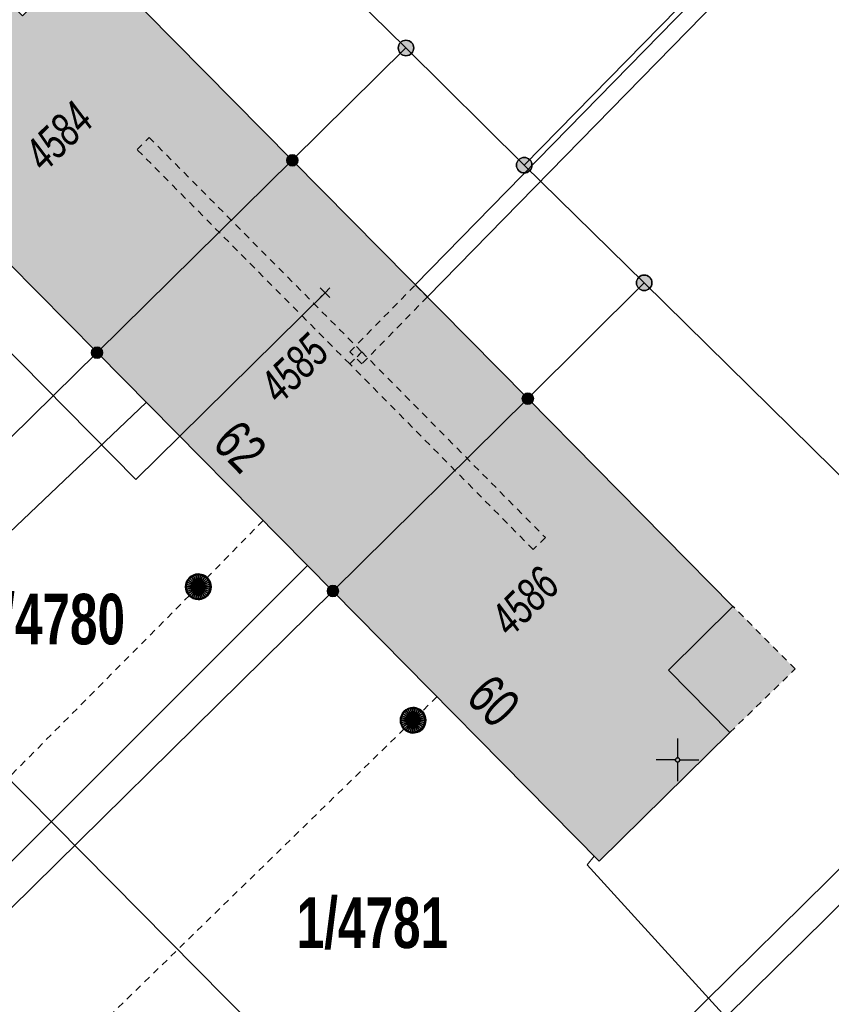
# Model space of a CAD drawing. Header units: metres. Extents: x 2695560 to 2696939, y 1260491 to 1262050.
# Tile 399 of 656: x 2695932 to 2695955, y 1261068 to 1261097. Entities that reach past the tile are written whole.
import ezdxf

# ---------------------------------------------------------------- set-up
doc = ezdxf.new("R2010")
doc.units = ezdxf.units.M
doc.linetypes.add('AUSGEZOGEN', pattern=[0])
doc.linetypes.add('VERDECKT2_S2', pattern=[0.36, 0.2, -0.16])
for name, color, linetype in [('XR$1$AV_Flächen (EO)', 7, 'AUSGEZOGEN'), ('XR$1$AV_Gebäudeflächen (BB)', 7, 'AUSGEZOGEN'), ('XR$1$AV_Gebäudeflächen (EO)', 7, 'AUSGEZOGEN'), ('XR$1$AV_Grenzpunkte', 7, 'AUSGEZOGEN'), ('XR$1$AV_Grundstück-Nr.', 7, 'AUSGEZOGEN'), ('XR$1$AV_Haus-Nr.', 7, 'AUSGEZOGEN'), ('XR$1$AV_Koordinatennetzpunkte', 7, 'AUSGEZOGEN'), ('XR$1$AV_Linien (BB)', 7, 'AUSGEZOGEN'), ('XR$1$AV_Versicherung-Nr.', 7, 'AUSGEZOGEN'), ('XR$1$AW_LK_Schachtdeckel', 24, 'AUSGEZOGEN'), ('XR$1$Liegenschaftsgrenzen', 7, 'AUSGEZOGEN'), ('XR$1$PFAV', 255, 'AUSGEZOGEN'), ('XR$1$PFAW', 255, 'AUSGEZOGEN'), ('XR$1$RP_Abstandslinie', 7, 'AUSGEZOGEN')]:
    doc.layers.add(name, color=color, linetype=linetype)
for name, color, linetype, lineweight in [('XR$2$ABW-Linie-R-ungenau', 4, 'VERDECKT2_S2', 18), ('XR$2$ABW-Punkt', 6, 'AUSGEZOGEN', 18), ('XR$2$ELE-LinieFlaeche-genau', 1, 'AUSGEZOGEN', 18), ('XR$2$ELE-LinieFlaeche-ungenau', 1, 'VERDECKT2_S2', 18), ('XR$2$GAS-Linie-genau', 12, 'AUSGEZOGEN', 18), ('XR$2$KOM-Linie-U-genau', 91, 'AUSGEZOGEN', 18), ('XR$2$KOM-Punkt-U', 91, 'AUSGEZOGEN', 18), ('XR$2$WAS-Linie-genau', 5, 'AUSGEZOGEN', 18)]:
    doc.layers.add(name, color=color, linetype=linetype, lineweight=lineweight)
doc.styles.add('ARIAL', font='arial.ttf')

# ---------------------------------------------------------------- blocks, each defined once
blk = doc.blocks.new('BAV15')
at = {"layer": 'XR$1$PFAV', "transparency": 33554687}
blk.add_hatch(color=7, dxfattribs=at).paths.add_polyline_path([(0.5, 0), (0.49, 0.101), (0.459, 0.197), (0.41, 0.286), (0.344, 0.362), (0.264, 0.424), (0.174, 0.469), (0.076, 0.494), (-0.025, 0.499), (-0.125, 0.484), (-0.22, 0.449), (-0.306, 0.395), (-0.379, 0.326), (-0.437, 0.243), (-0.477, 0.15), (-0.497, 0.051), (-0.497, -0.051), (-0.477, -0.15), (-0.437, -0.243), (-0.379, -0.326), (-0.306, -0.395), (-0.22, -0.449), (-0.125, -0.484), (-0.025, -0.499), (0.076, -0.494), (0.174, -0.469), (0.264, -0.424), (0.344, -0.362), (0.41, -0.286), (0.459, -0.197), (0.49, -0.101)])
at = {"color": 7, "transparency": 33554687}
for start, end in [(90, 270), (270, 90)]:
    blk.add_arc((0, 0), 0.5, start, end, dxfattribs=at)
at = {"layer": 'XR$1$PFAV', "transparency": 33554687}
blk.add_circle((0, 0), 0.5, dxfattribs=at)
blk = doc.blocks.new('BAV2041')
at = {"color": 7, "transparency": 33554687}
for p, q in [((0, 0.5), (0, 0.05)), ((-0.05, 0), (-0.5, 0)), ((0.05, 0), (0.5, 0)), ((0, -0.05), (0, -0.5))]:
    blk.add_line(p, q, dxfattribs=at)
blk.add_circle((0, 0), 0.05, dxfattribs=at)
for start, end in [(90, 270), (270, 90)]:
    blk.add_arc((0, 0), 0.05, start, end, dxfattribs=at)
blk = doc.blocks.new('BAW2082')
at = {"layer": 'XR$1$PFAW', "transparency": 33554687}
blk.add_hatch(color=7, dxfattribs=at).paths.add_polyline_path([(0.509, -0.003), (0.499, 0.098), (0.469, 0.194), (0.42, 0.283), (0.354, 0.359), (0.274, 0.421), (0.183, 0.466), (0.085, 0.491), (-0.016, 0.496), (-0.116, 0.481), (-0.211, 0.446), (-0.297, 0.392), (-0.37, 0.323), (-0.428, 0.24), (-0.468, 0.147), (-0.488, 0.047), (-0.488, -0.054), (-0.468, -0.153), (-0.428, -0.246), (-0.37, -0.329), (-0.297, -0.398), (-0.211, -0.452), (-0.116, -0.487), (-0.016, -0.502), (0.085, -0.497), (0.183, -0.472), (0.274, -0.427), (0.354, -0.366), (0.42, -0.289), (0.469, -0.2), (0.499, -0.104)])
at = {"transparency": 33554687}
for start, end in [(91.1948, 268.8052), (268.8052, 91.1948)]:
    blk.add_arc((0.01, 0), 0.5, start, end, dxfattribs=at)
at = {"layer": 'XR$1$PFAW', "transparency": 33554687}
blk.add_circle((0.009, -0.003), 0.5, dxfattribs=at)
blk = doc.blocks.new('KOM-UNBEKANNT-U')
at = {"layer": 'XR$2$KOM-Punkt-U', "linetype": 'AUSGEZOGEN', "lineweight": 20, "transparency": 33554687}
for p, q in [((0, 0, 2500), (-141, 141, 2500)), ((-141, -141, 2500), (0, 0, 2500)), ((0, 0, 2500), (141, 141, 2500)), ((141, -141, 2500), (0, 0, 2500))]:
    blk.add_line(p, q, dxfattribs=at)
blk = doc.blocks.new('ABW-NORMSCHACHT_WEITERE')
at = {"layer": 'XR$2$ABW-Punkt', "linetype": 'AUSGEZOGEN', "lineweight": 25, "transparency": 33554687}
for points in [[(-196, 39, 2500), (0, 0, 2500), (-200, 0, 2500)], [(-196, 39), (0, 0), (-200, 0)], [(-196, 39, 2500), (-196, 39), (-200, 0), (-200, 0, 2500)], [(-200, 0, 2500), (0, 0, 2500), (-196, -39, 2500)], [(-200, 0), (0, 0), (-196, -39)], [(-185, 77, 2500), (0, 0, 2500), (-196, 39, 2500)], [(-185, 77), (0, 0), (-196, 39)], [(-185, 77, 2500), (-185, 77), (-196, 39), (-196, 39, 2500)], [(-196, -39, 2500), (0, 0, 2500), (-185, -77, 2500)], [(-196, -39), (0, 0), (-185, -77)], [(-166, 111, 2500), (0, 0, 2500), (-185, 77, 2500)], [(-166, 111), (0, 0), (-185, 77)], [(-166, 111, 2500), (-166, 111), (-185, 77), (-185, 77, 2500)], [(-185, -77, 2500), (0, 0, 2500), (-166, -111, 2500)], [(-185, -77), (0, 0), (-166, -111)], [(-141, 141, 2500), (0, 0, 2500), (-166, 111, 2500)], [(-141, 141), (0, 0), (-166, 111)], [(-141, 141, 2500), (-141, 141), (-166, 111), (-166, 111, 2500)], [(-166, -111, 2500), (0, 0, 2500), (-141, -141, 2500)], [(-166, -111), (0, 0), (-141, -141)], [(-111, 166, 2500), (0, 0, 2500), (-141, 141, 2500)], [(-111, 166), (0, 0), (-141, 141)], [(-111, 166, 2500), (-111, 166), (-141, 141), (-141, 141, 2500)], [(-141, -141, 2500), (0, 0, 2500), (-111, -166, 2500)], [(-141, -141), (0, 0), (-111, -166)], [(-77, 185, 2500), (0, 0, 2500), (-111, 166, 2500)], [(-77, 185), (0, 0), (-111, 166)], [(-77, 185, 2500), (-77, 185), (-111, 166), (-111, 166, 2500)], [(-111, -166, 2500), (0, 0, 2500), (-77, -185, 2500)], [(-111, -166), (0, 0), (-77, -185)], [(-39, 196, 2500), (0, 0, 2500), (-77, 185, 2500)], [(-39, 196), (0, 0), (-77, 185)], [(-39, 196, 2500), (-39, 196), (-77, 185), (-77, 185, 2500)], [(-77, -185, 2500), (0, 0, 2500), (-39, -196, 2500)], [(-77, -185), (0, 0), (-39, -196)], [(0, 200, 2500), (0, 0, 2500), (-39, 196, 2500)], [(0, 200), (0, 0), (-39, 196)], [(0, 200, 2500), (0, 200), (-39, 196), (-39, 196, 2500)], [(-39, -196, 2500), (0, 0, 2500), (0, -200, 2500)], [(-39, -196), (0, 0), (0, -200)], [(39, 196, 2500), (0, 0, 2500), (0, 200, 2500)], [(39, 196), (0, 0), (0, 200)], [(39, 196, 2500), (39, 196), (0, 200), (0, 200, 2500)], [(77, 185, 2500), (0, 0, 2500), (39, 196, 2500)], [(77, 185), (0, 0), (39, 196)], [(111, 166, 2500), (0, 0, 2500), (77, 185, 2500)], [(111, 166), (0, 0), (77, 185)], [(141, 141, 2500), (0, 0, 2500), (111, 166, 2500)], [(141, 141), (0, 0), (111, 166)], [(166, 111, 2500), (0, 0, 2500), (141, 141, 2500)], [(166, 111), (0, 0), (141, 141)], [(185, 77, 2500), (0, 0, 2500), (166, 111, 2500)], [(185, 77), (0, 0), (166, 111)], [(196, 39, 2500), (0, 0, 2500), (185, 77, 2500)], [(196, 39), (0, 0), (185, 77)], [(200, 0, 2500), (0, 0, 2500), (196, 39, 2500)], [(200, 0), (0, 0), (196, 39)], [(0, -200, 2500), (0, 0, 2500), (39, -196, 2500)], [(39, -196, 2500), (0, 0, 2500), (77, -185, 2500)], [(77, -185, 2500), (0, 0, 2500), (111, -166, 2500)], [(111, -166, 2500), (0, 0, 2500), (141, -141, 2500)], [(141, -141, 2500), (0, 0, 2500), (166, -111, 2500)], [(166, -111, 2500), (0, 0, 2500), (185, -77, 2500)], [(185, -77, 2500), (0, 0, 2500), (196, -39, 2500)], [(196, -39, 2500), (0, 0, 2500), (200, 0, 2500)], [(0, -200), (0, 0), (39, -196)], [(39, -196), (0, 0), (77, -185)], [(77, -185), (0, 0), (111, -166)], [(111, -166), (0, 0), (141, -141)], [(141, -141), (0, 0), (166, -111)], [(166, -111), (0, 0), (185, -77)], [(185, -77), (0, 0), (196, -39)], [(196, -39), (0, 0), (200, 0)], [(77, 185, 2500), (77, 185), (39, 196), (39, 196, 2500)], [(111, 166, 2500), (111, 166), (77, 185), (77, 185, 2500)], [(141, 141, 2500), (141, 141), (111, 166), (111, 166, 2500)], [(166, 111, 2500), (166, 111), (141, 141), (141, 141, 2500)], [(185, 77, 2500), (185, 77), (166, 111), (166, 111, 2500)], [(196, 39, 2500), (196, 39), (185, 77), (185, 77, 2500)], [(200, 0, 2500), (200, 0), (196, 39), (196, 39, 2500)], [(-200, 0, 2500), (-200, 0), (-196, -39), (-196, -39, 2500)], [(-196, -39, 2500), (-196, -39), (-185, -77), (-185, -77, 2500)], [(-185, -77, 2500), (-185, -77), (-166, -111), (-166, -111, 2500)], [(-166, -111, 2500), (-166, -111), (-141, -141), (-141, -141, 2500)], [(-141, -141, 2500), (-141, -141), (-111, -166), (-111, -166, 2500)], [(-111, -166, 2500), (-111, -166), (-77, -185), (-77, -185, 2500)], [(-77, -185, 2500), (-77, -185), (-39, -196), (-39, -196, 2500)], [(-39, -196, 2500), (-39, -196), (0, -200), (0, -200, 2500)], [(0, -200, 2500), (0, -200), (39, -196), (39, -196, 2500)], [(39, -196, 2500), (39, -196), (77, -185), (77, -185, 2500)], [(77, -185, 2500), (77, -185), (111, -166), (111, -166, 2500)], [(111, -166, 2500), (111, -166), (141, -141), (141, -141, 2500)], [(141, -141, 2500), (141, -141), (166, -111), (166, -111, 2500)], [(166, -111, 2500), (166, -111), (185, -77), (185, -77, 2500)], [(185, -77, 2500), (185, -77), (196, -39), (196, -39, 2500)], [(196, -39, 2500), (196, -39), (200, 0), (200, 0, 2500)]]:
    blk.add_3dface(points, dxfattribs=at)
blk = doc.blocks.new('ABW-DECKEL')
at = {"layer": 'XR$2$ABW-Punkt', "linetype": 'AUSGEZOGEN', "lineweight": 25, "transparency": 33554687}
for points in [[(-194, 291, 2500), (0, 0, 2500), (-247, 247, 2500)], [(-194, 291), (0, 0), (-247, 247)], [(-194, 291, 2500), (-194, 291), (-247, 247), (-247, 247, 2500)], [(-134, 323, 2500), (0, 0, 2500), (-194, 291, 2500)], [(-134, 323), (0, 0), (-194, 291)], [(-134, 323, 2500), (-134, 323), (-194, 291), (-194, 291, 2500)], [(-68, 343, 2500), (0, 0, 2500), (-134, 323, 2500)], [(-68, 343), (0, 0), (-134, 323)], [(-68, 343, 2500), (-68, 343), (-134, 323), (-134, 323, 2500)], [(0, 350, 2500), (0, 0, 2500), (-68, 343, 2500)], [(0, 350), (0, 0), (-68, 343)], [(0, 350, 2500), (0, 350), (-68, 343), (-68, 343, 2500)], [(68, 343, 2500), (0, 0, 2500), (0, 350, 2500)], [(68, 343), (0, 0), (0, 350)], [(68, 343, 2500), (68, 343), (0, 350), (0, 350, 2500)], [(134, 323, 2500), (0, 0, 2500), (68, 343, 2500)], [(134, 323), (0, 0), (68, 343)], [(194, 291, 2500), (0, 0, 2500), (134, 323, 2500)], [(194, 291), (0, 0), (134, 323)], [(247, 247, 2500), (0, 0, 2500), (194, 291, 2500)], [(247, 247), (0, 0), (194, 291)], [(134, 323, 2500), (134, 323), (68, 343), (68, 343, 2500)], [(194, 291, 2500), (194, 291), (134, 323), (134, 323, 2500)], [(247, 247, 2500), (247, 247), (194, 291), (194, 291, 2500)], [(-343, 68, 2500), (0, 0, 2500), (-350, 0, 2500)], [(-343, 68), (0, 0), (-350, 0)], [(-343, 68, 2500), (-343, 68), (-350, 0), (-350, 0, 2500)], [(-350, 0, 2500), (0, 0, 2500), (-343, -68, 2500)], [(-350, 0), (0, 0), (-343, -68)], [(-323, 134, 2500), (0, 0, 2500), (-343, 68, 2500)], [(-323, 134), (0, 0), (-343, 68)], [(-323, 134, 2500), (-323, 134), (-343, 68), (-343, 68, 2500)], [(-343, -68, 2500), (0, 0, 2500), (-323, -134, 2500)], [(-343, -68), (0, 0), (-323, -134)], [(-291, 194, 2500), (0, 0, 2500), (-323, 134, 2500)], [(-291, 194), (0, 0), (-323, 134)], [(-291, 194, 2500), (-291, 194), (-323, 134), (-323, 134, 2500)], [(-323, -134, 2500), (0, 0, 2500), (-291, -194, 2500)], [(-323, -134), (0, 0), (-291, -194)], [(-247, 247, 2500), (0, 0, 2500), (-291, 194, 2500)], [(-247, 247), (0, 0), (-291, 194)], [(-247, 247, 2500), (-247, 247), (-291, 194), (-291, 194, 2500)], [(-291, -194, 2500), (0, 0, 2500), (-247, -247, 2500)], [(-291, -194), (0, 0), (-247, -247)], [(-247, -247, 2500), (0, 0, 2500), (-194, -291, 2500)], [(-247, -247), (0, 0), (-194, -291)], [(-194, -291, 2500), (0, 0, 2500), (-134, -323, 2500)], [(-194, -291), (0, 0), (-134, -323)], [(-134, -323, 2500), (0, 0, 2500), (-68, -343, 2500)], [(-134, -323), (0, 0), (-68, -343)], [(-68, -343, 2500), (0, 0, 2500), (0, -350, 2500)], [(-68, -343), (0, 0), (0, -350)], [(291, 194, 2500), (0, 0, 2500), (247, 247, 2500)], [(291, 194), (0, 0), (247, 247)], [(323, 134, 2500), (0, 0, 2500), (291, 194, 2500)], [(323, 134), (0, 0), (291, 194)], [(343, 68, 2500), (0, 0, 2500), (323, 134, 2500)], [(343, 68), (0, 0), (323, 134)], [(350, 0, 2500), (0, 0, 2500), (343, 68, 2500)], [(350, 0), (0, 0), (343, 68)], [(0, -350, 2500), (0, 0, 2500), (68, -343, 2500)], [(68, -343, 2500), (0, 0, 2500), (134, -323, 2500)], [(134, -323, 2500), (0, 0, 2500), (194, -291, 2500)], [(194, -291, 2500), (0, 0, 2500), (247, -247, 2500)], [(247, -247, 2500), (0, 0, 2500), (291, -194, 2500)], [(291, -194, 2500), (0, 0, 2500), (323, -134, 2500)], [(323, -134, 2500), (0, 0, 2500), (343, -68, 2500)], [(343, -68, 2500), (0, 0, 2500), (350, 0, 2500)], [(0, -350), (0, 0), (68, -343)], [(68, -343), (0, 0), (134, -323)], [(134, -323), (0, 0), (194, -291)], [(194, -291), (0, 0), (247, -247)], [(247, -247), (0, 0), (291, -194)], [(291, -194), (0, 0), (323, -134)], [(323, -134), (0, 0), (343, -68)], [(343, -68), (0, 0), (350, 0)], [(291, 194, 2500), (291, 194), (247, 247), (247, 247, 2500)], [(323, 134, 2500), (323, 134), (291, 194), (291, 194, 2500)], [(343, 68, 2500), (343, 68), (323, 134), (323, 134, 2500)], [(350, 0, 2500), (350, 0), (343, 68), (343, 68, 2500)], [(-350, 0, 2500), (-350, 0), (-343, -68), (-343, -68, 2500)], [(-343, -68, 2500), (-343, -68), (-323, -134), (-323, -134, 2500)], [(-323, -134, 2500), (-323, -134), (-291, -194), (-291, -194, 2500)], [(-291, -194, 2500), (-291, -194), (-247, -247), (-247, -247, 2500)], [(-247, -247, 2500), (-247, -247), (-194, -291), (-194, -291, 2500)], [(194, -291, 2500), (194, -291), (247, -247), (247, -247, 2500)], [(247, -247, 2500), (247, -247), (291, -194), (291, -194, 2500)], [(291, -194, 2500), (291, -194), (323, -134), (323, -134, 2500)], [(323, -134, 2500), (323, -134), (343, -68), (343, -68, 2500)], [(343, -68, 2500), (343, -68), (350, 0), (350, 0, 2500)], [(-194, -291, 2500), (-194, -291), (-134, -323), (-134, -323, 2500)], [(-134, -323, 2500), (-134, -323), (-68, -343), (-68, -343, 2500)], [(-68, -343, 2500), (-68, -343), (0, -350), (0, -350, 2500)], [(0, -350, 2500), (0, -350), (68, -343), (68, -343, 2500)], [(68, -343, 2500), (68, -343), (134, -323), (134, -323, 2500)], [(134, -323, 2500), (134, -323), (194, -291), (194, -291, 2500)]]:
    blk.add_3dface(points, dxfattribs=at)

msp = doc.modelspace()

# ---------------------------------------------------------------- hatches: boundary and pattern name
at = {"layer": 'XR$1$AV_Gebäudeflächen (BB)', "true_color": 0xd2d2d2, "transparency": 33554687}
for points in [[(2695933.935, 1261086.76), (2695939.665, 1261092.405), (2695933.638, 1261098.514), (2695931.749, 1261096.648), (2695929.937, 1261098.483), (2695926.098, 1261094.691)], [(2695940.855, 1261079.765), (2695946.575, 1261085.41), (2695939.665, 1261092.405), (2695933.935, 1261086.76)], [(2695946.575, 1261085.41), (2695940.855, 1261079.765), (2695948.673, 1261071.835), (2695952.503, 1261075.615), (2695950.699, 1261077.442), (2695952.595, 1261079.315)]]:
    msp.add_hatch(color=254, dxfattribs=at).paths.add_polyline_path(points)
at = {"layer": 'XR$1$AV_Gebäudeflächen (EO)', "true_color": 0xebebeb, "transparency": 33554687}
msp.add_hatch(color=7, dxfattribs=at).paths.add_polyline_path([(2695952.503, 1261075.615), (2695954.422, 1261077.477), (2695952.595, 1261079.315), (2695950.699, 1261077.442)])

# ---------------------------------------------------------------- linework, layer by layer
at = {"layer": 'XR$1$AV_Flächen (EO)', "color": 7, "linetype": 'AUSGEZOGEN', "transparency": 33554687}
msp.add_lwpolyline([(2695952.595, 1261079.315), (2695950.699, 1261077.442), (2695952.503, 1261075.615)], dxfattribs=at)
at = {"layer": 'XR$1$AV_Flächen (EO)', "color": 7, "linetype": 'VERDECKT2_S2', "transparency": 33554687}
msp.add_lwpolyline([(2695952.503, 1261075.615), (2695954.422, 1261077.477), (2695952.595, 1261079.315)], dxfattribs=at)
at = {"layer": 'XR$1$AV_Linien (BB)', "color": 7, "linetype": 'AUSGEZOGEN', "transparency": 33554687}
for p, q in [((2695939.665, 1261092.405), (2695933.935, 1261086.76)), ((2695939.665, 1261092.405), (2695946.575, 1261085.41)), ((2695940.855, 1261079.765), (2695933.935, 1261086.76)), ((2695940.855, 1261079.765), (2695946.575, 1261085.41))]:
    msp.add_line(p, q, dxfattribs=at)
for points in [[(2695933.935, 1261086.76), (2695926.098, 1261094.691), (2695929.937, 1261098.483), (2695931.749, 1261096.648), (2695933.638, 1261098.514), (2695939.665, 1261092.405)], [(2695946.575, 1261085.41), (2695952.595, 1261079.315), (2695950.699, 1261077.442), (2695952.503, 1261075.615), (2695948.673, 1261071.835), (2695940.855, 1261079.765)]]:
    msp.add_lwpolyline(points, dxfattribs=at)
at = {"layer": 'XR$1$Liegenschaftsgrenzen', "color": 7, "linetype": 'AUSGEZOGEN', "transparency": 33554687}
for p, q in [((2695943, 1261095.7), (2695931.38, 1261107.11)), ((2695946.47, 1261092.26), (2695943, 1261095.7)), ((2695946.47, 1261092.26), (2695949.99, 1261088.81)), ((2695949.99, 1261088.81), (2695961.57, 1261077.39)), ((2695961.57, 1261077.39), (2695940.78, 1261056.86))]:
    msp.add_line(p, q, dxfattribs=at)
for points in [[(2695967.5, 1261113.62), (2695964.37, 1261110.45), (2695957.97, 1261104), (2695946.47, 1261092.26)], [(2695943, 1261095.7), (2695939.665, 1261092.405), (2695933.935, 1261086.76), (2695922.43, 1261075.44)], [(2695949.99, 1261088.81), (2695946.575, 1261085.41), (2695940.855, 1261079.765), (2695929.35, 1261068.43)]]:
    msp.add_lwpolyline(points, dxfattribs=at)
at = {"layer": 'XR$1$RP_Abstandslinie', "color": 7, "linetype": 'AUSGEZOGEN', "transparency": 33554687}
msp.add_line((2695990.63, 1261014.306), (2695870.553, 1261135.741), dxfattribs=at)
at = {"layer": 'XR$2$ABW-Linie-R-ungenau', "linetype": 'VERDECKT2_S2', "transparency": 33554687}
for p, q in [((2695938.807, 1261081.832), (2695936.9, 1261079.889)), ((2695936.9, 1261079.889), (2695924.117, 1261067.013)), ((2695943.909, 1261076.664), (2695943.208, 1261075.972)), ((2695943.208, 1261075.972), (2695925.212, 1261058.436))]:
    msp.add_line(p, q, dxfattribs=at)
at = {"layer": 'XR$2$ELE-LinieFlaeche-genau', "linetype": 'AUSGEZOGEN', "transparency": 33554687}
msp.add_lwpolyline([(2695943.271, 1261088.746), (2695958.077, 1261103.891), (2695958.435, 1261103.541), (2695943.629, 1261088.396), (2695943.271, 1261088.746)], close=True, dxfattribs=at)
at = {"layer": 'XR$2$ELE-LinieFlaeche-ungenau', "linetype": 'VERDECKT2_S2', "transparency": 33554687}
for points in [[(2695941.349, 1261086.429), (2695935.109, 1261092.722), (2695935.465, 1261093.074), (2695941.705, 1261086.781), (2695941.349, 1261086.429)], [(2695941.348, 1261086.78), (2695943.271, 1261088.746), (2695943.629, 1261088.396), (2695941.706, 1261086.43), (2695941.348, 1261086.78)], [(2695946.734, 1261080.982), (2695941.349, 1261086.429), (2695941.705, 1261086.781), (2695947.09, 1261081.334), (2695946.734, 1261080.982)]]:
    msp.add_lwpolyline(points, close=True, dxfattribs=at)
at = {"layer": 'XR$2$GAS-Linie-genau', "linetype": 'AUSGEZOGEN', "transparency": 33554687}
msp.add_line((2695928.287, 1261068.697), (2695940.107, 1261080.517), dxfattribs=at)
at = {"layer": 'XR$2$KOM-Linie-U-genau', "linetype": 'AUSGEZOGEN', "transparency": 33554687}
for p, q in [((2695922.04, 1261096.235), (2695935.076, 1261083.038)), ((2695936.36, 1261084.306), (2695940.625, 1261088.519)), ((2695935.076, 1261083.038), (2695936.36, 1261084.306)), ((2695952.381, 1261067.262), (2695962.095, 1261076.855))]:
    msp.add_line(p, q, dxfattribs=at)
msp.add_lwpolyline([(2695952.381, 1261067.262), (2695948.32, 1261071.734), (2695948.526, 1261071.981)], dxfattribs=at)
at = {"layer": 'XR$2$WAS-Linie-genau', "linetype": 'AUSGEZOGEN', "transparency": 33554687}
msp.add_lwpolyline([(2695921.741, 1261071.24), (2695921.449, 1261071.536), (2695927.46, 1261077.437), (2695927.546, 1261077.858), (2695935.376, 1261085.301)], dxfattribs=at)

# ---------------------------------------------------------------- block references
at = {"layer": 'XR$1$AV_Grenzpunkte', "color": 7, "linetype": 'AUSGEZOGEN', "lineweight": -3, "transparency": 33554687}
for p, xscale, yscale in [((2695943, 1261095.7), 0.4549999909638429, 0.4549999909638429), ((2695939.665, 1261092.405), 0.3249999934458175, 0.3249999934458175), ((2695946.47, 1261092.26), 0.4549999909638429, 0.4549999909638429), ((2695949.99, 1261088.81), 0.4549999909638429, 0.4549999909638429), ((2695933.935, 1261086.76), 0.3249999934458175, 0.3249999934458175), ((2695946.575, 1261085.41), 0.3249999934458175, 0.3249999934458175), ((2695940.855, 1261079.765), 0.3249999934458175, 0.3249999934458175)]:
    msp.add_blockref('BAV15', p, dxfattribs=dict(at, xscale=xscale, yscale=yscale))
at = {"layer": 'XR$1$AV_Koordinatennetzpunkte', "color": 7, "linetype": 'AUSGEZOGEN', "lineweight": -3, "transparency": 33554687, "xscale": 1.25, "yscale": 1.25}
msp.add_blockref('BAV2041', (2695950.97, 1261074.81), dxfattribs=at)
at = {"layer": 'XR$1$AW_LK_Schachtdeckel', "color": 24, "linetype": 'AUSGEZOGEN', "lineweight": -3, "transparency": 33554687, "xscale": 0.7499999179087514, "yscale": 0.7499999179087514}
for p in [(2695936.902, 1261079.89), (2695943.203, 1261075.973)]:
    msp.add_blockref('BAW2082', p, dxfattribs=at)
at = {"layer": 'XR$2$ABW-Punkt', "color": 6, "linetype": 'AUSGEZOGEN', "lineweight": 18, "transparency": 33554687, "xscale": 0.001, "yscale": 0.001, "zscale": 0.001, "rotation": 360}
for name, p in [('ABW-DECKEL', (2695936.9, 1261079.889)), ('ABW-NORMSCHACHT_WEITERE', (2695936.9, 1261079.889)), ('ABW-DECKEL', (2695943.201, 1261075.972)), ('ABW-NORMSCHACHT_WEITERE', (2695943.201, 1261075.972))]:
    msp.add_blockref(name, p, dxfattribs=at)
at = {"layer": 'XR$2$KOM-Punkt-U', "color": 91, "linetype": 'AUSGEZOGEN', "lineweight": 18, "transparency": 33554687, "xscale": 0.001, "yscale": 0.001, "zscale": 0.001}
msp.add_blockref('KOM-UNBEKANNT-U', (2695940.625, 1261088.519), dxfattribs=at)

# ---------------------------------------------------------------- texts
at = {"layer": 'XR$1$AV_Grundstück-Nr.', "color": 7, "transparency": 33554687, "char_height": 1.48491, "attachment_point": 5, "style": 'ARIAL'}
for s, insert, width in [('\\A1;{\\fArial|i0|b1;\\H1.484908;\\W0.700000;\\C7;1/4780}\\P', (2695932.535, 1261078.919), 4.98214), ('\\A1;{\\fArial|i0|b1;\\H1.484908;\\W0.700000;\\C7;1/4781}\\P', (2695942.014, 1261070.009), 4.97324)]:
    msp.add_mtext(s, dxfattribs=dict(at, insert=insert, width=width))
at = {"layer": 'XR$1$AV_Haus-Nr.', "color": 7, "transparency": 33554687, "char_height": 1.1621, "width": 1.68109, "attachment_point": 8, "style": 'ARIAL'}
for s, insert, rotation in [('\\W0.70;62', (2695937.711, 1261083.588), 314.6904), ('\\W0.70;60', (2695945.15, 1261076.127), 314.5941)]:
    msp.add_mtext(s, dxfattribs=dict(at, insert=insert, rotation=rotation))
at = {"layer": 'XR$1$AV_Versicherung-Nr.', "color": 7, "transparency": 33554687, "char_height": 0.96842, "width": 2.46457, "attachment_point": 5, "style": 'ARIAL'}
for s, insert, rotation in [('\\A1;{\\fArial|i1|b0;\\H0.968418;\\W0.700000;\\C7;4584}\\P', (2695932.808, 1261093.104), 44.5725), ('\\A1;{\\fArial|i1|b0;\\H0.968418;\\W0.700000;\\C7;4585}\\P', (2695939.711, 1261086.294), 44.6211), ('\\A1;{\\fArial|i1|b0;\\H0.968418;\\W0.700000;\\C7;4586}\\P', (2695946.482, 1261079.457), 44.6238)]:
    msp.add_mtext(s, dxfattribs=dict(at, insert=insert, rotation=rotation))

doc.saveas('drawing.dxf')
